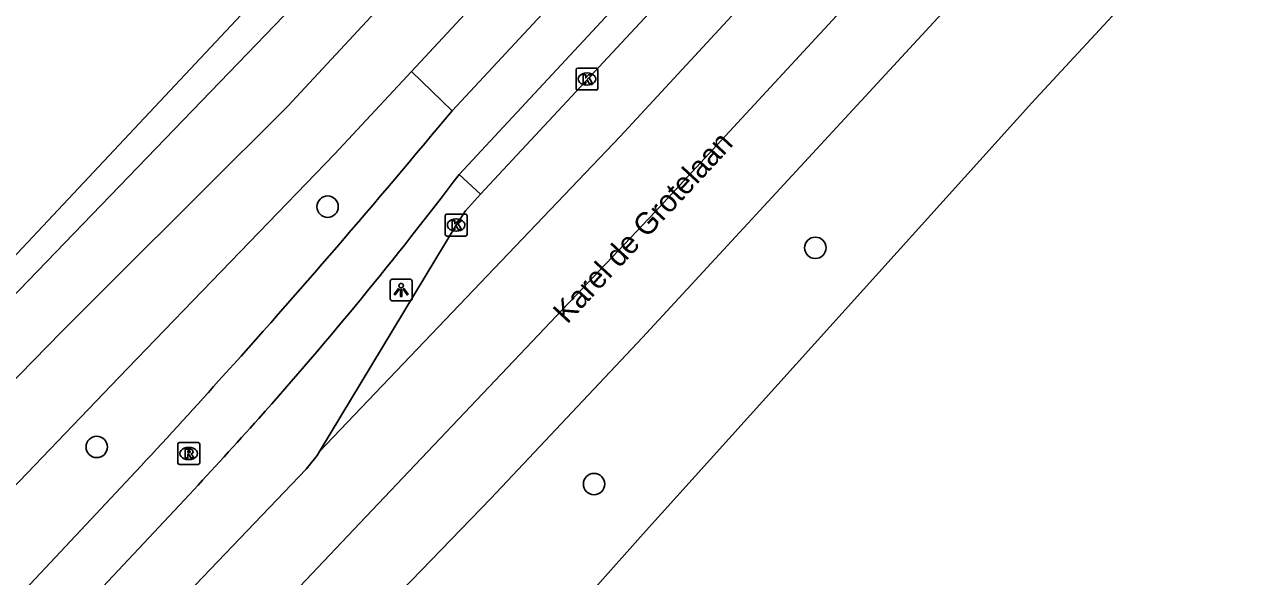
# Model space of a CAD drawing. Extents: x 159040 to 160094, y 381214 to 382518.
# Drawn here: x 159571.3 to 159626.8, y 381621.6 to 381646.9 of the extents above; entities that cross this region are included whole.
import ezdxf

# ---------------------------------------------------------------- set-up
doc = ezdxf.new("R2010")
doc.units = 0
for name, color, linetype in [('IMGEO_Boom', 7, 'Continuous'), ('IMGEO_Fietspad_gesloten', 7, 'Continuous'), ('IMGEO_Haag', 7, 'Continuous'), ('IMGEO_Kolk', 7, 'Continuous'), ('IMGEO_Lichtpunt', 7, 'Continuous'), ('IMGEO_Openbare_ruimte_label', 7, 'Continuous'), ('IMGEO_OVBaan_gesloten', 7, 'Continuous'), ('IMGEO_Rijbaan_regionaal_gesloten', 7, 'Continuous'), ('IMGEO_Rioolput', 7, 'Continuous'), ('IMGEO_Voetpad_open', 7, 'Continuous')]:
    doc.layers.add(name, color=color, linetype=linetype)

msp = doc.modelspace()

# ---------------------------------------------------------------- linework, layer by layer
at = {"layer": 'IMGEO_Boom'}
for centre in [(159585.191, 381638.54), (159607.452, 381636.662), (159574.656, 381627.57), (159597.353, 381625.871)]:
    msp.add_circle(centre, 0.489, dxfattribs=at)
at = {"layer": 'IMGEO_Fietspad_gesloten'}
for points in [[(159605.021, 381658.14), (159590.872, 381642.92)], [(159607.377, 381657.444), (159591.191, 381640.013)], [(159544.509, 381594.138), (159551.154, 381600.241), (159553.852, 381602.863), (159558.941, 381607.909), (159565.184, 381614.452), (159576.437, 381626.443)], [(159578.883, 381625.401), (159561.917, 381607.313)]]:
    msp.add_lwpolyline(points, dxfattribs=at)
for centre, radius, start, end in [((159286.321, 381895.111), 395.413, 318.01061, 320.37276), ((159447.443, 381748.616), 180.162, 318.3428, 322.92849), ((159274.657, 381905.991), 411.362, 317.19012, 317.97104), ((159449.828, 381746.393), 176.902, 316.84702, 318.36751)]:
    msp.add_arc(centre, radius, start, end, dxfattribs=at)
at = {"layer": 'IMGEO_Haag'}
for points in [[(159579.729, 381662.127), (159587.972, 381654.486), (159558.259, 381622.813), (159556.116, 381624.762)], [(159547.363, 381610.113), (159589.438, 381653.741), (159589.75, 381654.065), (159590.063, 381654.389), (159590.375, 381654.713)]]:
    msp.add_lwpolyline(points, dxfattribs=at)
at = {"layer": 'IMGEO_Kolk'}
for p, q in [((159596.606, 381644.87), (159597.458, 381644.87)), ((159596.531, 381643.944), (159596.531, 381644.796)), ((159597.019, 381644.65), (159597.044, 381644.65)), ((159597.532, 381644.796), (159597.532, 381643.944)), ((159597.458, 381643.87), (159596.606, 381643.87)), ((159597.042, 381644.09), (159597.017, 381644.09)), ((159590.633, 381638.202), (159591.485, 381638.202)), ((159590.558, 381637.276), (159590.558, 381638.128)), ((159591.046, 381637.982), (159591.071, 381637.982)), ((159591.559, 381638.128), (159591.559, 381637.276)), ((159591.485, 381637.202), (159590.633, 381637.202)), ((159591.069, 381637.422), (159591.044, 381637.422))]:
    msp.add_line(p, q, dxfattribs=at)
for points in [[(159596.606, 381644.87), (159597.458, 381644.87)], [(159596.531, 381643.944), (159596.531, 381644.796)], [(159596.852, 381644.57), (159596.975, 381644.57), (159596.975, 381644.419), (159597.105, 381644.57), (159597.269, 381644.57), (159597.123, 381644.419), (159597.276, 381644.17), (159597.124, 381644.17), (159597.039, 381644.334), (159596.975, 381644.267), (159596.975, 381644.17), (159596.852, 381644.17), (159596.852, 381644.57)], [(159597.532, 381644.796), (159597.532, 381643.944)], [(159597.458, 381643.87), (159596.606, 381643.87)], [(159590.633, 381638.202), (159591.485, 381638.202)], [(159590.558, 381637.276), (159590.558, 381638.128)], [(159590.879, 381637.902), (159591.002, 381637.902), (159591.002, 381637.751), (159591.132, 381637.902), (159591.296, 381637.902), (159591.15, 381637.751), (159591.303, 381637.502), (159591.151, 381637.502), (159591.066, 381637.666), (159591.002, 381637.599), (159591.002, 381637.502), (159590.879, 381637.502), (159590.879, 381637.902)], [(159591.559, 381638.128), (159591.559, 381637.276)], [(159591.485, 381637.202), (159590.633, 381637.202)]]:
    msp.add_lwpolyline(points, dxfattribs=at)
for centre, start, end in [((159596.608, 381644.794), 91.552, 178.448), ((159596.608, 381644.794), 91.552, 178.448), ((159597.456, 381644.794), 1.552, 88.448), ((159597.456, 381644.794), 1.552, 88.448), ((159596.608, 381643.946), 181.552, 268.448), ((159596.608, 381643.946), 181.552, 268.448), ((159597.456, 381643.946), 271.552, 358.448), ((159597.456, 381643.946), 271.552, 358.448), ((159590.635, 381638.126), 91.552, 178.448), ((159590.635, 381638.126), 91.552, 178.448), ((159591.483, 381638.126), 1.552, 88.448), ((159591.483, 381638.126), 1.552, 88.448), ((159590.635, 381637.278), 181.552, 268.448), ((159590.635, 381637.278), 181.552, 268.448), ((159591.483, 381637.278), 271.552, 358.448), ((159591.483, 381637.278), 271.552, 358.448)]:
    msp.add_arc(centre, 0.0765, start, end, dxfattribs=at)
for centre, major_axis, ratio, start_param, end_param in [((159597.018, 381644.37), (-0.387, 0.002), 0.722429, 4.712389, 7.853982), ((159597.043, 381644.37), (-0.39, 0.002), 0.717154, 1.570796, 4.712389), ((159591.045, 381637.702), (-0.387, 0.002), 0.722429, 4.712389, 7.853982), ((159591.07, 381637.702), (-0.39, 0.002), 0.717154, 1.570796, 4.712389)]:
    msp.add_ellipse(centre, major_axis=major_axis, ratio=ratio, start_param=start_param, end_param=end_param, dxfattribs=at)
at = {"layer": 'IMGEO_Lichtpunt'}
for p, q in [((159588.05, 381635.14), (159588.05, 381634.333)), ((159588.05, 381635.14), (159588.05, 381634.333)), ((159588.952, 381635.235), (159588.144, 381635.235)), ((159588.952, 381635.235), (159588.144, 381635.235)), ((159589.046, 381634.333), (159589.046, 381635.14)), ((159589.046, 381634.333), (159589.046, 381635.14)), ((159588.144, 381634.239), (159588.952, 381634.239)), ((159588.144, 381634.239), (159588.952, 381634.239))]:
    msp.add_line(p, q, dxfattribs=at)
for points in [[(159588.424, 381634.804), (159588.463, 381634.776), (159588.275, 381634.514), (159588.237, 381634.541), (159588.424, 381634.804)], [(159588.526, 381634.756), (159588.573, 381634.756), (159588.573, 381634.434), (159588.526, 381634.434), (159588.526, 381634.756)], [(159588.636, 381634.776), (159588.674, 381634.803), (159588.861, 381634.541), (159588.822, 381634.513), (159588.636, 381634.776)]]:
    msp.add_lwpolyline(points, dxfattribs=at)
msp.add_circle((159588.549, 381634.938), 0.0994, dxfattribs=at)
for centre, start, end in [((159588.144, 381635.14), 90, 180), ((159588.144, 381635.14), 90, 180), ((159588.952, 381635.14), 0, 90), ((159588.952, 381635.14), 0, 90), ((159588.144, 381634.333), 180, 270), ((159588.144, 381634.333), 180, 270), ((159588.952, 381634.333), 270, 0), ((159588.952, 381634.333), 270, 360)]:
    msp.add_arc(centre, 0.0946, start, end, dxfattribs=at)
at = {"layer": 'IMGEO_OVBaan_gesloten'}
for points in [[(159584.829, 381627.362), (159598.538, 381641.746), (159612.101, 381656.417), (159626.106, 381671.356)], [(159592.174, 381639.105), (159608.375, 381656.525)], [(159584.829, 381627.362), (159591.059, 381637.702), (159591.49, 381638.357), (159592.174, 381639.105)]]:
    msp.add_lwpolyline(points, dxfattribs=at)
at = {"layer": 'IMGEO_Rijbaan_regionaal_gesloten'}
for points in [[(159550.989, 381587.747), (159574.896, 381611.663), (159586.667, 381624.085), (159600.138, 381638.3), (159630.229, 381670.866), (159648.315, 381690.343), (159678.405, 381722.986), (159710.343, 381757.399), (159745.744, 381795.892), (159750.398, 381800.912), (159785.146, 381838.389), (159826.472, 381884.273), (159839.399, 381899.421)], [(159841.852, 381897.063), (159823.914, 381875.971), (159819.971, 381871.423), (159815.888, 381866.888), (159752.856, 381798.613), (159599.558, 381632.564), (159592.645, 381625.218), (159589.007, 381621.449), (159578.07, 381610.115), (159553.466, 381585.359)], [(159791.175, 381831.318), (159757.203, 381794.546), (159670.38, 381700.568), (159617.338, 381643.288), (159599.599, 381623.605), (159593.339, 381616.569), (159585.926, 381608.237), (159560.056, 381579.137), (159559.945, 381579.013)], [(159548.557, 381590.096), (159577.828, 381619.868), (159584.212, 381626.557), (159584.336, 381626.71), (159584.722, 381627.184), (159584.829, 381627.362)]]:
    msp.add_lwpolyline(points, dxfattribs=at)
at = {"layer": 'IMGEO_Rioolput'}
for p, q in [((159578.352, 381626.844), (159578.352, 381627.696)), ((159578.427, 381627.77), (159579.279, 381627.77)), ((159579.353, 381627.696), (159579.353, 381626.844)), ((159578.84, 381627.55), (159578.865, 381627.55)), ((159579.279, 381626.77), (159578.427, 381626.77)), ((159578.863, 381626.99), (159578.838, 381626.99))]:
    msp.add_line(p, q, dxfattribs=at)
for points in [[(159578.352, 381626.844), (159578.352, 381627.696)], [(159578.427, 381627.77), (159579.279, 381627.77)], [(159579.353, 381627.696), (159579.353, 381626.844)], [(159578.941, 381627.468), (159578.689, 381627.47), (159578.689, 381627.07)], [(159578.689, 381627.07), (159578.813, 381627.07), (159578.813, 381627.232), (159578.824, 381627.232)], [(159578.867, 381627.389), (159578.813, 381627.389), (159578.813, 381627.308)], [(159578.813, 381627.308), (159578.865, 381627.308)], [(159578.871, 381627.203), (159578.942, 381627.07), (159579.082, 381627.07), (159579.017, 381627.196)], [(159579.279, 381626.77), (159578.427, 381626.77)]]:
    msp.add_lwpolyline(points, dxfattribs=at)
for centre, radius, start, end in [((159578.429, 381627.694), 0.0765, 91.552, 178.448), ((159578.429, 381627.694), 0.0765, 91.552, 178.448), ((159579.277, 381627.694), 0.0765, 1.552, 88.448), ((159579.277, 381627.694), 0.0765, 1.552, 88.448), ((159578.823, 381627.179), 0.0533, 26.0293, 88.6989), ((159578.849, 381627.497), 0.19, 274.7715, 282.9687), ((159578.873, 381627.293), 0.0964, 77.0061, 93.1865), ((159578.887, 381627.35), 0.0378, 276.6634, 79.6772), ((159578.94, 381627.358), 0.109, 350.3612, 89.416), ((159578.938, 381627.358), 0.112, 277.5842, 350.9817), ((159578.922, 381627.143), 0.108, 29.5134, 73.7905), ((159578.429, 381626.846), 0.0765, 181.552, 268.448), ((159578.429, 381626.846), 0.0765, 181.552, 268.448), ((159579.277, 381626.846), 0.0765, 271.552, 358.448), ((159579.277, 381626.846), 0.0765, 271.552, 358.448)]:
    msp.add_arc(centre, radius, start, end, dxfattribs=at)
for centre, major_axis, ratio, start_param, end_param in [((159578.839, 381627.27), (-0.387, 0.002), 0.722429, 4.712389, 7.853982), ((159578.864, 381627.27), (-0.39, 0.002), 0.717154, 1.570796, 4.712389)]:
    msp.add_ellipse(centre, major_axis=major_axis, ratio=ratio, start_param=start_param, end_param=end_param, dxfattribs=at)
at = {"layer": 'IMGEO_Voetpad_open'}
for points in [[(159589.015, 381644.721), (159603.212, 381659.994)], [(159592.39, 381652.845), (159583.355, 381643.112), (159575.361, 381635.134), (159573.041, 381632.819), (159554.495, 381613.846), (159548.119, 381607.324)], [(159589.015, 381644.721), (159585.499, 381640.939), (159577.744, 381632.901), (159575.665, 381630.746), (159569.368, 381624.177), (159558.565, 381613.085), (159548.645, 381602.999), (159545.161, 381599.355), (159543.018, 381597.584), (159541.982, 381596.459)], [(159590.872, 381642.92), (159589.015, 381644.721)], [(159592.174, 381639.105), (159591.191, 381640.013)]]:
    msp.add_lwpolyline(points, dxfattribs=at)

# ---------------------------------------------------------------- texts
at = {"layer": 'IMGEO_Openbare_ruimte_label'}
msp.add_text('Karel de Grotelaan', height=1, rotation=47.187, dxfattribs=at).set_placement((159596.125, 381633.148))

doc.saveas('drawing.dxf')
